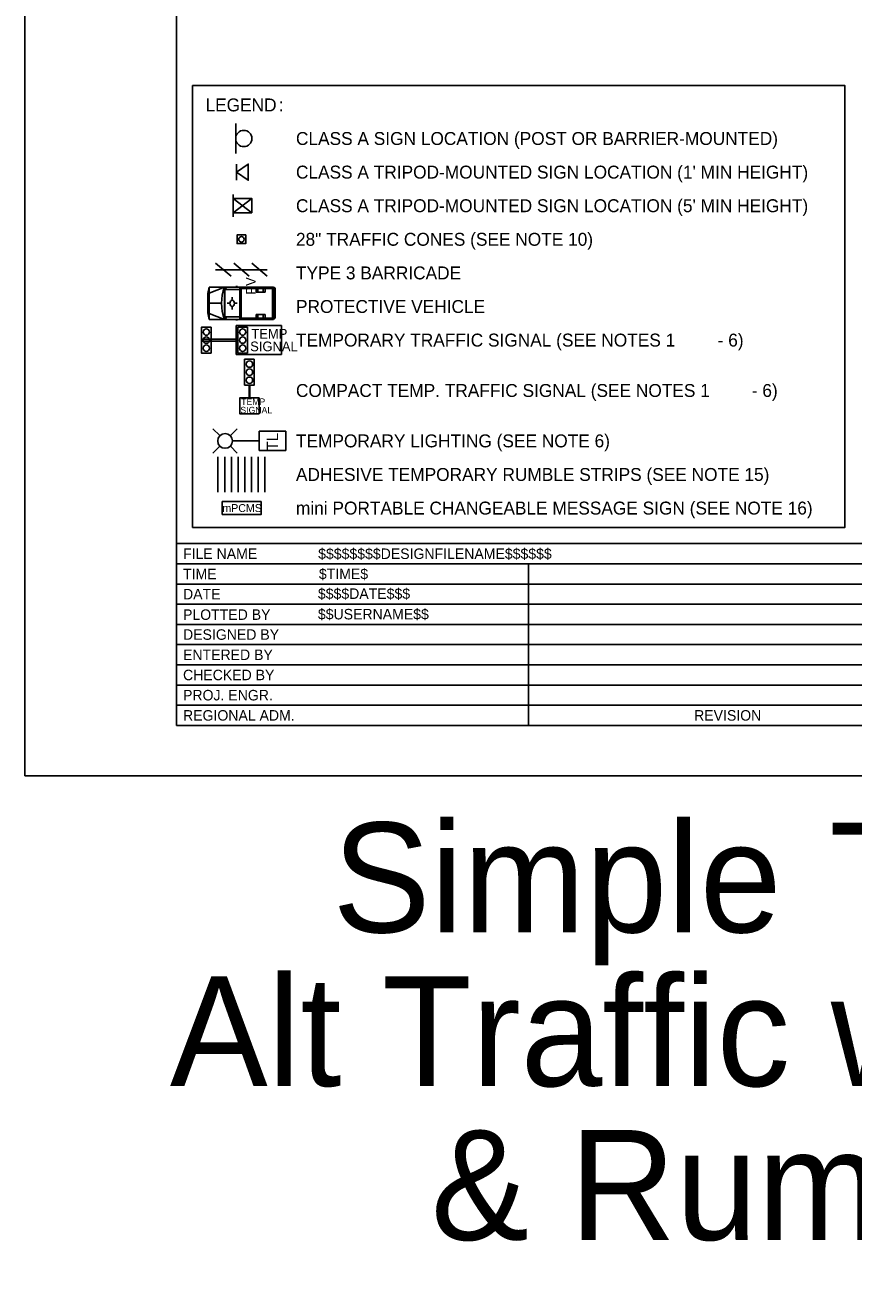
# Model space of a CAD drawing. Extents: x 99977 to 100176, y 99905 to 100011.
# Drawn here: x 100059.06 to 100064.19, y 99996.61 to 100004.34 of the extents above; entities that cross this region are included whole.
import ezdxf

# ---------------------------------------------------------------- set-up
doc = ezdxf.new("R2010")
doc.units = 0
for name, color, linetype in [('SH_GI_PlotLimits', 7, 'Continuous'), ('SH_GI_SheetBorder', 7, 'Continuous'), ('SH_GI_SheetLocationText', 7, 'Continuous'), ('SH_GI_SheetTextInCells', 7, 'Continuous'), ('SH_GI_TitleBlockText', 7, 'Continuous'), ('TR_WZ_BarricadeType3', 7, 'Continuous'), ('TR_WZ_PortableChangeMessageSign', 7, 'Continuous'), ('TR_WZ_PortableLightStandard', 7, 'Continuous'), ('TR_WZ_PortableSignMount5ftMinBlk-Wht', 7, 'Continuous'), ('TR_WZ_PortableSignMountBlk-Wht', 7, 'Continuous'), ('TR_WZ_ProtectiveVehicle', 7, 'Continuous'), ('TR_WZ_Sign', 7, 'Continuous'), ('TR_WZ_TempSignal', 7, 'Continuous'), ('TR_WZ_TrafficCone', 7, 'Continuous'), ('TR_WZ_WorkZoneDetails', 7, 'Continuous'), ('TR_WZ_WorkZoneTextCurrent', 7, 'Continuous')]:
    doc.layers.add(name, color=color, linetype=linetype)

msp = doc.modelspace()

# ---------------------------------------------------------------- linework, layer by layer
at = {"layer": 'SH_GI_PlotLimits'}
msp.add_lwpolyline([(100059.0625, 99999.6875), (100076.0625, 99999.6875), (100076.0625, 100010.6875), (100059.0625, 100010.6875)], close=True, dxfattribs=at)
at = {"layer": 'SH_GI_SheetBorder'}
for p, q in [((100060, 100010.375), (100060, 100000)), ((100060, 100001.1259), (100075.75, 100001.1259)), ((100060, 100001.0008), (100067.4566, 100001.0008)), ((100062.179, 100001.0008), (100062.179, 100000)), ((100060, 100000.8757), (100062.1821, 100000.8757)), ((100062.1821, 100000.8757), (100065.4466, 100000.8757)), ((100060, 100000.7506), (100062.1821, 100000.7506)), ((100062.1821, 100000.7506), (100065.4466, 100000.7506)), ((100060, 100000.6255), (100065.4466, 100000.6255)), ((100060, 100000.5004), (100065.4466, 100000.5004)), ((100060, 100000.3753), (100065.4466, 100000.3753)), ((100060, 100000.2502), (100065.4466, 100000.2502)), ((100060, 100000.1251), (100065.4466, 100000.1251)), ((100060, 100000), (100075.75, 100000))]:
    msp.add_line(p, q, dxfattribs=at)
at = {"layer": 'TR_WZ_BarricadeType3'}
for p, q in [((100060.3381, 100002.7823), (100060.2425, 100002.8615)), ((100060.2425, 100002.8219), (100060.5625, 100002.8219)), ((100060.4503, 100002.7823), (100060.3547, 100002.8615)), ((100060.5625, 100002.7823), (100060.4669, 100002.8615))]:
    msp.add_line(p, q, dxfattribs=at)
at = {"layer": 'TR_WZ_PortableChangeMessageSign'}
msp.add_lwpolyline([(100060.2841, 100001.3059), (100060.5241, 100001.3059), (100060.5241, 100001.3859), (100060.2841, 100001.3859)], close=True, dxfattribs=at)
msp.add_lwpolyline([(100060.2841, 100001.3059), (100060.5241, 100001.3059), (100060.5241, 100001.3859), (100060.2841, 100001.3859), (100060.2841, 100001.3059)], dxfattribs=at)
at = {"layer": 'TR_WZ_PortableLightStandard'}
for p, q in [((100060.2692, 100001.7943), (100060.2261, 100001.8373)), ((100060.3339, 100001.7943), (100060.377, 100001.8373)), ((100060.6777, 100001.8219), (100060.5117, 100001.8219)), ((100060.5117, 100001.8219), (100060.5117, 100001.7019)), ((100060.6777, 100001.8219), (100060.5117, 100001.8219)), ((100060.6777, 100001.8219), (100060.6777, 100001.7019)), ((100060.2692, 100001.7295), (100060.2261, 100001.6864)), ((100060.3339, 100001.7295), (100060.377, 100001.6864)), ((100060.5117, 100001.7619), (100060.3473, 100001.7619)), ((100060.6777, 100001.7019), (100060.5117, 100001.7019)), ((100060.5117, 100001.7019), (100060.6777, 100001.7019))]:
    msp.add_line(p, q, dxfattribs=at)
for points in [[(100060.5117, 100001.8219), (100060.5117, 100001.7619), (100060.5117, 100001.7019)], [(100060.6777, 100001.7019), (100060.6777, 100001.7619), (100060.6777, 100001.8219)]]:
    msp.add_lwpolyline(points, dxfattribs=at)
msp.add_circle((100060.3015, 100001.7619), 0.0457, dxfattribs=at)
msp.add_circle((100060.3015, 100001.7619), 0.0457, dxfattribs=at)
at = {"layer": 'TR_WZ_PortableSignMount5ftMinBlk-Wht'}
for p, q in [((100060.3512, 100003.2869), (100060.3512, 100003.1489)), ((100060.4663, 100003.1731), (100060.3512, 100003.2627)), ((100060.4663, 100003.2627), (100060.3512, 100003.1731)), ((100060.4088, 100003.2179), (100060.4088, 100003.2179)), ((100060.4089, 100003.2178), (100060.4089, 100003.2178))]:
    msp.add_line(p, q, dxfattribs=at)
msp.add_lwpolyline([(100060.4663, 100003.1731), (100060.4663, 100003.2627), (100060.3512, 100003.2627), (100060.3512, 100003.1731)], close=True, dxfattribs=at)
at = {"layer": 'TR_WZ_PortableSignMountBlk-Wht'}
msp.add_line((100060.3728, 100003.3759), (100060.3728, 100003.4759), dxfattribs=at)
msp.add_lwpolyline([(100060.3728, 100003.4258), (100060.4447, 100003.4759), (100060.4447, 100003.3759)], close=True, dxfattribs=at)
at = {"layer": 'TR_WZ_ProtectiveVehicle'}
for p, q in [((100060.2036, 100002.7139), (100060.1944, 100002.6735)), ((100060.1944, 100002.5543), (100060.1944, 100002.6735)), ((100060.2036, 100002.5139), (100060.2036, 100002.7139)), ((100060.2036, 100002.7139), (100060.3925, 100002.7139)), ((100060.2036, 100002.6773), (100060.2981, 100002.7139)), ((100060.2981, 100002.5139), (100060.2981, 100002.7139)), ((100060.2998, 100002.5139), (100060.2998, 100002.7139)), ((100060.3098, 100002.6984), (100060.2998, 100002.7139)), ((100060.2998, 100002.6984), (100060.3925, 100002.6984)), ((100060.3668, 100002.7167), (100060.3781, 100002.7167)), ((100060.3925, 100002.5139), (100060.3925, 100002.7139)), ((100060.601, 100002.7139), (100060.3953, 100002.7139)), ((100060.3953, 100002.5139), (100060.3953, 100002.7139)), ((100060.5952, 100002.7059), (100060.4011, 100002.7059)), ((100060.4011, 100002.5219), (100060.4011, 100002.7059)), ((100060.4938, 100002.7059), (100060.4938, 100002.6829)), ((100060.5488, 100002.6829), (100060.4938, 100002.6829)), ((100060.5038, 100002.7059), (100060.5038, 100002.6829)), ((100060.5378, 100002.7059), (100060.5378, 100002.6829)), ((100060.5488, 100002.7059), (100060.5488, 100002.6829)), ((100060.5952, 100002.5219), (100060.5952, 100002.7059)), ((100060.601, 100002.5139), (100060.601, 100002.7139)), ((100060.6061, 100002.7106), (100060.6017, 100002.7106)), ((100060.6017, 100002.5172), (100060.6017, 100002.7106)), ((100060.6106, 100002.5233), (100060.6106, 100002.7045)), ((100060.2036, 100002.6139), (100060.2795, 100002.6139)), ((100060.315, 100002.6138), (100060.3276, 100002.6138)), ((100060.3451, 100002.5743), (100060.3451, 100002.5904)), ((100060.3458, 100002.6524), (100060.3455, 100002.6373)), ((100060.3592, 100002.6142), (100060.3592, 100002.6142)), ((100060.376, 100002.6147), (100060.3611, 100002.6143)), ((100060.6106, 100002.628), (100060.6017, 100002.6242)), ((100060.6106, 100002.5998), (100060.6017, 100002.6036)), ((100060.6082, 100002.6139), (100060.6041, 100002.6139)), ((100060.6061, 100002.6111), (100060.6061, 100002.6167)), ((100060.2036, 100002.5139), (100060.1944, 100002.5543)), ((100060.2036, 100002.5505), (100060.2981, 100002.5139)), ((100060.2036, 100002.5139), (100060.3925, 100002.5139)), ((100060.2998, 100002.5139), (100060.3118, 100002.5294)), ((100060.2998, 100002.5294), (100060.3925, 100002.5294)), ((100060.3668, 100002.5111), (100060.3781, 100002.5111)), ((100060.601, 100002.5139), (100060.3953, 100002.5139)), ((100060.5952, 100002.5219), (100060.4011, 100002.5219)), ((100060.5488, 100002.5449), (100060.4938, 100002.5449)), ((100060.4938, 100002.5219), (100060.4938, 100002.5449)), ((100060.5038, 100002.5219), (100060.5038, 100002.5449)), ((100060.5378, 100002.5219), (100060.5378, 100002.5449)), ((100060.5488, 100002.5219), (100060.5488, 100002.5449)), ((100060.6061, 100002.5172), (100060.6017, 100002.5172))]:
    msp.add_line(p, q, dxfattribs=at)
for centre, major_axis, start_param, end_param in [((100060.4331, 100002.6139), (0, -0.2099), 4.215852, 5.209111), ((100060.6061, 100002.7045), (0, 0.0061), 4.712389, 6.283185), ((100060.6061, 100002.5233), (0, -0.0061), 6.283185, 7.853982)]:
    msp.add_ellipse(centre, major_axis=major_axis, ratio=0.73155, start_param=start_param, end_param=end_param, dxfattribs=at)
for centre, major_axis in [((100060.3451, 100002.6139), (0, 0.0193)), ((100060.6061, 100002.6139), (0, 0.00282))]:
    msp.add_ellipse(centre, major_axis=major_axis, ratio=0.73155, dxfattribs=at)
at = {"layer": 'TR_WZ_Sign'}
msp.add_line((100060.3668, 100003.5407), (100060.3668, 100003.7271), dxfattribs=at)
msp.add_circle((100060.4172, 100003.634), 0.0504, dxfattribs=at)
msp.add_circle((100060.4172, 100003.634), 0.0504, dxfattribs=at)
at = {"layer": 'TR_WZ_TempSignal'}
for p, q in [((100060.215, 100002.4658), (100060.1551, 100002.4658)), ((100060.1551, 100002.4658), (100060.1551, 100002.306)), ((100060.215, 100002.306), (100060.215, 100002.4658)), ((100060.3701, 100002.4759), (100060.6501, 100002.4759)), ((100060.3701, 100002.2959), (100060.3701, 100002.4759)), ((100060.6501, 100002.4759), (100060.3701, 100002.4759)), ((100060.3701, 100002.4759), (100060.3701, 100002.3926)), ((100060.44, 100002.4658), (100060.3801, 100002.4658)), ((100060.3801, 100002.4658), (100060.3801, 100002.306)), ((100060.44, 100002.306), (100060.44, 100002.4658)), ((100060.6501, 100002.4759), (100060.6501, 100002.2959)), ((100060.6501, 100002.2959), (100060.6501, 100002.4759)), ((100060.3701, 100002.3926), (100060.1551, 100002.3926)), ((100060.1551, 100002.3926), (100060.1551, 100002.3792)), ((100060.1551, 100002.3792), (100060.3701, 100002.3792)), ((100060.3701, 100002.3792), (100060.3701, 100002.3926)), ((100060.3701, 100002.3926), (100060.3701, 100002.3792)), ((100060.3701, 100002.3792), (100060.3701, 100002.2959)), ((100060.1551, 100002.306), (100060.215, 100002.306)), ((100060.6501, 100002.2959), (100060.3701, 100002.2959)), ((100060.3701, 100002.2959), (100060.6501, 100002.2959)), ((100060.3801, 100002.306), (100060.44, 100002.306)), ((100060.4819, 100002.2672), (100060.422, 100002.2672)), ((100060.422, 100002.2672), (100060.422, 100002.1075)), ((100060.4819, 100002.1075), (100060.4819, 100002.2672)), ((100060.422, 100002.1075), (100060.4819, 100002.1075)), ((100060.5119, 100002.0275), (100060.3919, 100002.0275)), ((100060.3919, 100002.0275), (100060.3919, 100001.983)), ((100060.3919, 100001.983), (100060.3919, 100001.9742)), ((100060.3919, 100001.9742), (100060.3919, 100001.9297)), ((100060.5119, 100001.9297), (100060.5119, 100002.0275)), ((100060.3919, 100001.9297), (100060.5119, 100001.9297))]:
    msp.add_line(p, q, dxfattribs=at)
for points in [[(100060.215, 100002.4658), (100060.1551, 100002.4658), (100060.1551, 100002.306), (100060.215, 100002.306), (100060.215, 100002.4658)], [(100060.44, 100002.4658), (100060.3801, 100002.4658), (100060.3801, 100002.306), (100060.44, 100002.306), (100060.44, 100002.4658)], [(100060.4819, 100002.2672), (100060.422, 100002.2672), (100060.422, 100002.1075), (100060.4819, 100002.1075), (100060.4819, 100002.2672)], [(100060.5119, 100002.0275), (100060.3919, 100002.0275), (100060.3919, 100001.9297), (100060.5119, 100001.9297), (100060.5119, 100002.0275)]]:
    msp.add_lwpolyline(points, dxfattribs=at)
msp.add_lwpolyline([(100060.4494, 100002.1075), (100060.4544, 100002.1075), (100060.4544, 100002.0275), (100060.4494, 100002.0275)], close=True, dxfattribs=at)
for centre in [(100060.1851, 100002.4358), (100060.1851, 100002.4358), (100060.4101, 100002.4358), (100060.4101, 100002.4358), (100060.1851, 100002.3859), (100060.1851, 100002.3859), (100060.1851, 100002.336), (100060.1851, 100002.336), (100060.4101, 100002.3859), (100060.4101, 100002.3859), (100060.4101, 100002.336), (100060.4101, 100002.336), (100060.4519, 100002.2373), (100060.4519, 100002.2373), (100060.4519, 100002.1874), (100060.4519, 100002.1874), (100060.4519, 100002.1374), (100060.4519, 100002.1374)]:
    msp.add_circle(centre, 0.02, dxfattribs=at)
at = {"layer": 'TR_WZ_TrafficCone'}
for points in [[(100060.3759, 100003.0366), (100060.4293, 100003.0366), (100060.4293, 100002.9832), (100060.3759, 100002.9832), (100060.3759, 100003.0366)], [(100060.3759, 100002.9832), (100060.4293, 100002.9832), (100060.4293, 100003.0366), (100060.3759, 100003.0366), (100060.3759, 100002.9832)]]:
    msp.add_lwpolyline(points, dxfattribs=at)
msp.add_circle((100060.4026, 100003.0099), 0.0167, dxfattribs=at)
at = {"layer": 'TR_WZ_WorkZoneDetails'}
for p, q in [((100060.2574, 100001.4439), (100060.2574, 100001.6639)), ((100060.2991, 100001.4439), (100060.2991, 100001.6639)), ((100060.3403, 100001.4439), (100060.3403, 100001.6639)), ((100060.382, 100001.4439), (100060.382, 100001.6639)), ((100060.4232, 100001.4439), (100060.4232, 100001.6639)), ((100060.4649, 100001.4439), (100060.4649, 100001.6639)), ((100060.5061, 100001.4439), (100060.5061, 100001.6639)), ((100060.5478, 100001.4439), (100060.5478, 100001.6639))]:
    msp.add_line(p, q, dxfattribs=at)
msp.add_lwpolyline([(100060.4447, 100003.3759), (100060.4447, 100003.4759), (100060.3728, 100003.4258), (100060.4447, 100003.3759)], dxfattribs=at)
at = {"layer": 'TR_WZ_WorkZoneTextCurrent'}
msp.add_lwpolyline([(100060.1, 100003.9619), (100064.1384, 100003.9619), (100064.1384, 100001.2259), (100060.1, 100001.2259)], close=True, dxfattribs=at)

# ---------------------------------------------------------------- texts
at = {"layer": 'SH_GI_SheetLocationText'}
for s, p in [('Simple', (100060.9664, 99998.7191)), (' Temp Signal-Controlled', (100063.7893, 99998.7191)), ('Alt Traffic w/ Channelization Devices', (100059.9592, 99997.7671)), ('& Rumble Strips (45+ mph)', (100061.5757, 99996.8151))]:
    msp.add_text(s, height=0.68, dxfattribs=at).set_placement(p)
at = {"layer": 'SH_GI_SheetTextInCells'}
for s, height, p in [('FILE NAME', 0.06505, (100060.041, 100001.0308)), ('TIME', 0.06505, (100060.041, 100000.9057)), ('DATE', 0.06505, (100060.041, 100000.7806)), ('PLOTTED BY', 0.06505, (100060.041, 100000.6538)), ('DESIGNED BY', 0.065052, (100060.041, 100000.5304)), ('ENTERED BY', 0.06505, (100060.041, 100000.4053)), ('CHECKED BY', 0.06505, (100060.041, 100000.2802)), ('PROJ. ENGR.', 0.065052, (100060.041, 100000.1551)), ('REGIONAL ADM.', 0.065052, (100060.041, 100000.03)), ('REVISION', 0.06505, (100063.2048, 100000.03))]:
    msp.add_text(s, height=height, dxfattribs=at).set_placement(p)
at = {"layer": 'SH_GI_TitleBlockText'}
for s, height, p in [('$$$$$$$$DESIGNFILENAME$$$$$$', 0.065052, (100060.8775, 100001.0308)), ('$TIME$', 0.06505, (100060.882, 100000.9059)), ('$$$$DATE$$$', 0.065052, (100060.8759, 100000.7835)), ('$$USERNAME$$', 0.065052, (100060.8759, 100000.6567))]:
    msp.add_text(s, height=height, dxfattribs=at).set_placement(p)
at = {"layer": 'TR_WZ_PortableChangeMessageSign'}
msp.add_text('mPCMS', height=0.04909, rotation=360, dxfattribs=at).set_placement((100060.2845, 100001.3214))
at = {"layer": 'TR_WZ_PortableLightStandard'}
msp.add_text('TL', height=0.07, rotation=90, dxfattribs=at).set_placement((100060.6297, 100001.7017))
at = {"layer": 'TR_WZ_ProtectiveVehicle'}
msp.add_text('PV', height=0.06, rotation=90, dxfattribs=at).set_placement((100060.4913, 100002.6677))
at = {"layer": 'TR_WZ_TempSignal'}
for s, height, p in [('TEMP', 0.06, (100060.4641, 100002.3949)), ('SIGNAL', 0.06, (100060.4567, 100002.3169)), ('SIGNAL', 0.04, (100060.3963, 100001.9326)), ('TEMP', 0.04, (100060.4013, 100001.9846))]:
    msp.add_text(s, height=height, dxfattribs=at).set_placement(p)
at = {"layer": 'TR_WZ_WorkZoneTextCurrent'}
for s, p in [('LEGEND', (100060.18, 100003.8019)), (':', (100060.6328, 100003.8019)), ('CLASS A SIGN LOCATION (POST OR BARRIER-MOUNTED)', (100060.74, 100003.5939)), ("CLASS A TRIPOD-MOUNTED SIGN LOCATION (1' MIN HEIGHT)", (100060.74, 100003.3859)), ("CLASS A TRIPOD-MOUNTED SIGN LOCATION (5' MIN HEIGHT)", (100060.74, 100003.1779)), ('28" TRAFFIC CONES (SEE NOTE 10)', (100060.74, 100002.9699)), ('TYPE 3 BARRICADE', (100060.74, 100002.7619)), ('PROTECTIVE VEHICLE', (100060.74, 100002.5539)), ('TEMPORARY TRAFFIC SIGNAL (SEE NOTES 1', (100060.74, 100002.3459)), ('- 6)', (100063.3504, 100002.3459)), ('COMPACT TEMP. TRAFFIC SIGNAL (SEE NOTES 1', (100060.74, 100002.0339)), ('- 6)', (100063.5616, 100002.0339)), ('TEMPORARY LIGHTING (SEE NOTE 6)', (100060.74, 100001.7219)), ('ADHESIVE TEMPORARY RUMBLE STRIPS (SEE NOTE 15)', (100060.74, 100001.5139)), ('mini PORTABLE CHANGEABLE MESSAGE SIGN (SEE NOTE 16)', (100060.74, 100001.3059))]:
    msp.add_text(s, height=0.08, rotation=360, dxfattribs=at).set_placement(p)

doc.saveas('drawing.dxf')
